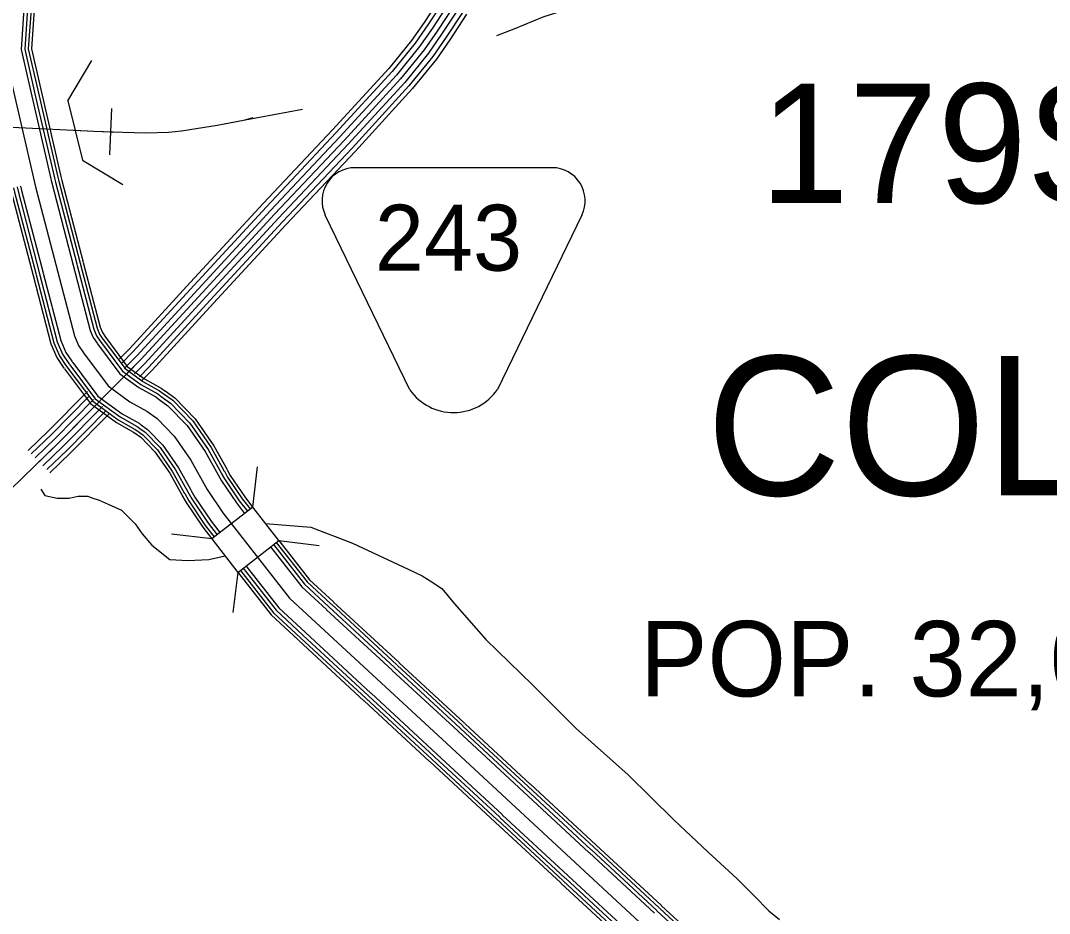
# Model space of a CAD drawing. Extents: x 1551132 to 1791609, y 378168 to 563823.
# Drawn here: x 1650778 to 1656540, y 461509 to 466513 of the extents above; entities that cross this region are included whole.
import ezdxf

# ---------------------------------------------------------------- set-up
doc = ezdxf.new("R2010")
doc.units = 0
for name, color, linetype in [('DESIGN - CENTERLINE - Proposed Curve Text', 7, 'Continuous'), ('DESIGN - CONTOURS - Intermediate with optional Text', 7, 'Continuous'), ('DESIGN - ROW - Easement Linework and Patterning', 7, 'Continuous'), ('DESIGN - ROW - Right-of-Way Linework', 7, 'Continuous'), ('DESIGN - TRANSPORTATION - Shoulder Lines', 7, 'Continuous'), ('DESIGN - TRANSPORTATION - Text', 7, 'Continuous'), ('SURVEY - CENTERLINE - Preliminary Text', 7, 'Continuous'), ('SURVEY - CONTROL with Text', 7, 'Continuous'), ('SURVEY - DRAINAGE - Storm Sewer', 7, 'Continuous'), ('SURVEY - VEGETATION - Features with Text', 7, 'Continuous')]:
    doc.layers.add(name, color=color, linetype=linetype)

msp = doc.modelspace()

# ---------------------------------------------------------------- linework, layer by layer
at = {"layer": 'DESIGN - CENTERLINE - Proposed Curve Text'}
msp.add_line((1651042.093, 466063.731), (1651125.143, 465730.754), dxfattribs=at)
for points in [[(1651042.093, 466063.731), (1651178.014, 466290.07)], [(1651125.143, 465730.754), (1651351.474, 465594.758)]]:
    msp.add_lwpolyline(points, dxfattribs=at)
at = {"layer": 'DESIGN - CONTOURS - Intermediate with optional Text'}
for points in [[(1653444.734, 466430.145), (1653542.298, 466466.021), (1653704.603, 466533.298), (1653886.857, 466592.45), (1654177.192, 466673.069), (1654359.396, 466722.203), (1654595.532, 466761.021), (1654781.636, 466792.097), (1654957.69, 466813.198), (1656351.474, 466789.923)], [(1653444.734, 466430.145), (1653542.298, 466466.021), (1653704.603, 466533.298), (1653886.857, 466592.45), (1654068.694, 466642.943)]]:
    msp.add_lwpolyline(points, dxfattribs=at)
at = {"layer": 'DESIGN - ROW - Easement Linework and Patterning'}
for p, q in [((1653755.276, 465688.639), (1652650.902, 465688.615)), ((1652959.025, 464442.838), (1652484.539, 465423.333)), ((1653921.6, 465423.364), (1653448.573, 464445.748))]:
    msp.add_line(p, q, dxfattribs=at)
for centre, radius, start, end in [((1652650.897, 465503.815), 184.803, 90.0012222, 205.8236111), ((1653755.262, 465503.838), 184.803, 334.1799306, 90.0012222), ((1653202.784, 464614.39), 298.079, 215.1370639, 325.5451361)]:
    msp.add_arc(centre, radius, start, end, dxfattribs=at)
at = {"layer": 'DESIGN - TRANSPORTATION - Shoulder Lines'}
msp.add_line((1651277.418, 465759.843), (1651288.467, 466019.608), dxfattribs=at)
for points in [[(1651938.81, 465937.915), (1652036.033, 465957.365), (1652357.101, 466016.775)], [(1650730.23, 465916.255), (1651187.961, 465893.763), (1651349.874, 465886.88), (1651477.821, 465884.197), (1651605.793, 465887.513), (1651642.992, 465890.622), (1651678.992, 465894.397), (1651726.607, 465901.947), (1651879.912, 465926.131), (1652036.033, 465957.365), (1652079.89, 465970.324)], [(1651080.906, 465899.022), (1651187.961, 465893.763), (1651282.942, 465889.722)], [(1651282.942, 465889.722), (1651349.874, 465886.88), (1651477.821, 465884.197), (1651605.793, 465887.513), (1651642.992, 465890.622), (1651678.992, 465894.397), (1651726.607, 465901.947), (1651879.912, 465926.131), (1651938.81, 465937.915)]]:
    msp.add_lwpolyline(points, dxfattribs=at)
at = {"layer": 'DESIGN - TRANSPORTATION - Text'}
for points in [[(1650891.367, 463887.144), (1650914.275, 463851.443), (1650983.69, 463836.885), (1651049.755, 463836.885), (1651100.137, 463846.96), (1651155.003, 463846.96), (1651177.394, 463839.118), (1651218.968, 463824.626), (1651268.725, 463802.126), (1651342.373, 463769.391), (1651419.255, 463691.814), (1651458.17, 463637.305), (1651512.653, 463572.411), (1651613.833, 463491.943), (1651715.014, 463486.751), (1651831.762, 463491.943), (1651923.359, 463512.585)], [(1652150.438, 463693.99), (1652404.065, 463673.431), (1652636.501, 463584.979), (1652948.76, 463438.275), (1653026.475, 463400.491), (1653072.199, 463374.024), (1653137.739, 463329.348), (1653208.904, 463244.554), (1653382.933, 463044.624), (1653644.394, 462789.8), (1653889.963, 462545.136), (1654181.364, 462286.021), (1654436.841, 462033.256), (1654629.045, 461853.185), (1654789.566, 461705.464), (1654888.58, 461606.395), (1654969.762, 461523.51), (1655029.269, 461474.884)]]:
    msp.add_lwpolyline(points, dxfattribs=at)
at = {"layer": 'SURVEY - CENTERLINE - Preliminary Text'}
for points in [[(1650796.363, 466578.848), (1650780.496, 466350.683), (1650835.228, 466113.594)], [(1650816.662, 466578.348), (1650800.946, 466352.292), (1650854.794, 466119.036)], [(1650836.612, 466576.964), (1650821.104, 466353.883), (1650874.277, 466123.536)], [(1650854.07, 466575.748), (1650838.737, 466355.275), (1650891.327, 466127.478)], [(1650686.073, 466343.233), (1650862.069, 465580.805), (1651079.322, 464746.05), (1651102.713, 464691.624), (1651130.329, 464650.373), (1651268.067, 464466.31), (1651390.039, 464377.057), (1651484.712, 464324.239), (1651542.286, 464282.955), (1651638.258, 464184.744), (1651731.781, 464048.891), (1651823.145, 463884.953), (1651910.643, 463754.875), (1652283.526, 463276.787), (1653164.696, 462461.442), (1654449.799, 461269.803)], [(1650854.994, 466118.152), (1650967.458, 465630.948)], [(1650874.477, 466122.652), (1650986.941, 465635.448)], [(1650891.527, 466126.586), (1651003.991, 465639.382)], [(1650835.436, 466112.702), (1650947.9, 465625.506)], [(1650948.1, 465624.623), (1650953.058, 465603.147), (1651072.789, 465143.102)], [(1650967.666, 465630.048), (1650972.758, 465607.972), (1651092.188, 465149.086)], [(1650987.158, 465634.548), (1650992.182, 465612.739), (1651111.546, 465154.119)], [(1651004.207, 465638.482), (1651009.182, 465616.914), (1651128.479, 465158.527)], [(1650721.839, 465572.388), (1650727.522, 465547.771), (1650848.061, 465084.609)], [(1650738.888, 465576.321), (1650744.522, 465551.946), (1650864.994, 465089.017)], [(1650758.38, 465580.822), (1650763.946, 465556.713), (1650884.351, 465094.051)], [(1650778.138, 465585.38), (1650783.646, 465561.546), (1650903.976, 465099.159)], [(1651073.022, 465142.219), (1651168.195, 464776.518), (1651185.369, 464736.558), (1651206.81, 464704.524), (1651209.035, 464701.557)], [(1651092.413, 465148.21), (1651187.436, 464783.118), (1651203.26, 464746.292), (1651223.343, 464716.299), (1651224.66, 464714.533)], [(1651111.771, 465153.244), (1651206.41, 464789.626), (1651220.91, 464755.884), (1651239.668, 464727.866), (1651240.668, 464726.533)], [(1651128.704, 465157.652), (1651223.01, 464795.318), (1651236.351, 464764.276), (1651253.943, 464737.992), (1651254.668, 464737.025)], [(1650848.294, 465083.725), (1650947.9, 464700.99), (1650980.491, 464625.172), (1651017.223, 464570.295), (1651023.073, 464562.479)], [(1650865.227, 465088.134), (1650964.508, 464706.682), (1650995.924, 464633.572), (1651031.514, 464580.412), (1651037.089, 464572.954)], [(1650884.585, 465093.167), (1650983.474, 464713.191), (1651013.573, 464643.164), (1651047.839, 464591.971), (1651053.106, 464584.937)], [(1650904.209, 465098.276), (1651002.715, 464719.783), (1651031.473, 464652.889), (1651064.405, 464603.696), (1651069.347, 464597.088)], [(1651255.276, 464736.2), (1651375.773, 464575.187), (1651471.962, 464504.802), (1651565.993, 464452.334), (1651586.543, 464437.601)], [(1651209.56, 464700.857), (1651334.682, 464533.653), (1651440.713, 464456.068), (1651534.994, 464403.466), (1651553.619, 464390.108)], [(1651225.252, 464713.733), (1651349.107, 464548.228), (1651451.679, 464473.176), (1651545.869, 464420.625), (1651564.693, 464407.125)], [(1651241.268, 464725.716), (1651363.332, 464562.604), (1651462.496, 464490.044), (1651556.602, 464437.534), (1651576.343, 464423.384)], [(1651023.64, 464561.712), (1651169.561, 464366.732), (1651315.108, 464260.221), (1651410.364, 464207.078), (1651418.297, 464201.394)], [(1651037.656, 464572.204), (1651182.002, 464379.307), (1651324.574, 464274.98), (1651419.755, 464221.878), (1651428.496, 464215.611)], [(1651053.664, 464584.187), (1651196.227, 464393.683), (1651335.39, 464291.847), (1651430.488, 464238.795), (1651440.155, 464231.862)], [(1651069.905, 464596.338), (1651210.643, 464408.266), (1651346.365, 464308.955), (1651441.371, 464255.946), (1651451.971, 464248.346)], [(1651554.352, 464389.583), (1651603.551, 464354.307), (1651710.873, 464244.479), (1651811.454, 464098.367), (1651884.411, 463967.464)], [(1651565.435, 464406.591), (1651616.809, 464369.757), (1651726.59, 464257.413), (1651828.704, 464109.084), (1651901.685, 463978.139)], [(1651577.093, 464422.85), (1651629.892, 464384.991), (1651742.089, 464270.171), (1651845.712, 464119.642), (1651919.152, 463987.881)], [(1651587.285, 464437.067), (1651641.333, 464398.316), (1651755.656, 464281.33), (1651860.595, 464128.884), (1651934.434, 463996.398)], [(1651429.238, 464215.086), (1651463.137, 464190.769), (1651544.452, 464107.567), (1651628.85, 463984.972), (1651696.857, 463862.927)], [(1651440.888, 464231.337), (1651476.22, 464206.003), (1651559.952, 464120.317), (1651645.858, 463995.531), (1651714.331, 463872.669)], [(1651452.713, 464247.821), (1651489.478, 464221.453), (1651575.668, 464133.251), (1651663.108, 464006.248), (1651732.048, 463882.545)], [(1651419.038, 464200.861), (1651451.696, 464177.444), (1651530.886, 464096.408), (1651613.967, 463975.73), (1651681.574, 463854.41)], [(1651919.593, 463987.081), (1651937.434, 463955.072), (1652019.174, 463833.56), (1652064.09, 463775.975)], [(1651934.876, 463995.598), (1651952.359, 463964.238), (1652033.349, 463843.835), (1652077.873, 463786.751)], [(1651884.852, 463966.672), (1651903.069, 463933.988), (1651986.533, 463809.901), (1652032.34, 463751.166)], [(1651902.127, 463977.339), (1651920.368, 463944.605), (1652002.966, 463821.81), (1652048.323, 463763.658)], [(1651714.773, 463871.878), (1651736.956, 463832.068), (1651828.795, 463695.531), (1651878.911, 463631.28)], [(1651732.489, 463881.753), (1651754.255, 463842.685), (1651845.228, 463707.448), (1651894.894, 463643.772)], [(1651682.015, 463853.619), (1651704.965, 463812.443), (1651798.421, 463673.506), (1651849.361, 463608.196)], [(1651697.298, 463862.136), (1651719.889, 463821.601), (1651812.596, 463683.789), (1651863.153, 463618.971)], [(1652210.378, 463588.412), (1652382.482, 463367.748), (1652518.07, 463242.287)], [(1652224.169, 463599.179), (1652395.407, 463379.632), (1652529.953, 463255.129)], [(1652178.637, 463563.603), (1652352.724, 463340.397), (1652491.379, 463212.102)], [(1652194.62, 463576.095), (1652367.707, 463354.164), (1652504.487, 463227.603)], [(1652033.199, 463466.451), (1652033.457, 463466.117)], [(1651987.641, 463430.908), (1651988.875, 463429.333)], [(1651992.758, 463424.349), (1652181.203, 463182.727), (1652333.675, 463041.648)], [(1652009.449, 463431.408), (1652194.128, 463194.61), (1652345.558, 463054.49)], [(1652025.207, 463443.725), (1652208.903, 463208.186), (1652359.141, 463069.174)], [(1652041.182, 463456.209), (1652223.877, 463221.961), (1652372.915, 463084.057)], [(1652518.737, 463241.67), (1652885.728, 462902.086)], [(1652530.62, 463254.512), (1652897.611, 462914.928)], [(1652492.046, 463211.486), (1652859.037, 462871.902)], [(1652505.154, 463226.986), (1652872.145, 462887.403)], [(1652359.807, 463068.557), (1652726.799, 462728.973)], [(1652373.582, 463083.449), (1652740.573, 462743.865)], [(1652334.341, 463041.031), (1652701.332, 462701.448)], [(1652346.224, 463053.873), (1652713.216, 462714.29)], [(1652886.395, 462901.47), (1653253.394, 462561.894)], [(1652898.278, 462914.312), (1653265.277, 462574.736)], [(1652859.704, 462871.285), (1653226.703, 462531.71)], [(1652872.812, 462886.786), (1653239.811, 462547.211)], [(1652727.465, 462728.357), (1653094.465, 462388.781)], [(1652741.24, 462743.24), (1653108.239, 462403.665)], [(1652701.999, 462700.831), (1653068.999, 462361.256)], [(1652713.882, 462713.673), (1653080.882, 462374.098)], [(1653240.595, 462546.486), (1653242.195, 462545.002), (1653607.203, 462206.544)], [(1653254.194, 462561.153), (1653255.794, 462559.669), (1653620.794, 462221.211)], [(1653266.102, 462573.978), (1653267.694, 462572.495), (1653632.694, 462234.044)], [(1653227.537, 462530.935), (1653228.437, 462530.093), (1653594.078, 462191.06)], [(1653081.332, 462373.689), (1653082.34, 462372.748), (1653448.09, 462033.606)], [(1653094.948, 462388.331), (1653095.948, 462387.398), (1653461.689, 462048.273)], [(1653108.764, 462403.19), (1653109.756, 462402.265), (1653475.481, 462063.14)], [(1653069.415, 462360.872), (1653070.44, 462359.922), (1653436.19, 462020.772)], [(1653607.869, 462205.927), (1653974.502, 461865.952)], [(1653621.469, 462220.594), (1653988.102, 461880.619)], [(1653633.36, 462233.428), (1653999.993, 461893.452)], [(1653594.745, 462190.443), (1653961.377, 461850.468)], [(1653448.756, 462032.989), (1653815.389, 461693.014)], [(1653462.356, 462047.656), (1653828.989, 461707.681)], [(1653476.139, 462062.531), (1653842.772, 461722.556)], [(1653436.856, 462020.155), (1653803.489, 461680.18)], [(1653975.169, 461865.335), (1654341.802, 461525.368)], [(1653988.76, 461880.002), (1654355.393, 461540.035)], [(1654000.66, 461892.836), (1654367.293, 461552.869)], [(1653962.044, 461849.851), (1654328.677, 461509.884)], [(1653804.156, 461679.563), (1654170.789, 461339.596)], [(1653816.056, 461692.397), (1654182.689, 461352.43)], [(1653829.655, 461707.064), (1654196.288, 461367.097)], [(1653843.447, 461721.931), (1654210.08, 461381.964)], [(1654342.468, 461524.751), (1654526.772, 461353.855), (1654710.126, 461187.984)], [(1654356.06, 461539.418), (1654540.28, 461368.606), (1654723.542, 461202.818)], [(1654367.959, 461552.252), (1654552.097, 461381.506), (1654735.276, 461215.793)]]:
    msp.add_lwpolyline(points, dxfattribs=at)
at = {"layer": 'SURVEY - CONTROL with Text'}
for points in [[(1653138.166, 466655.484), (1653037.777, 466503.047), (1652967.47, 466401.061), (1652840.023, 466244.457), (1652525.455, 465900.573), (1652136.339, 465486.912), (1651730.532, 465046.792), (1651388.631, 464673.84), (1651332.766, 464617.272)], [(1653158.54, 466639.659), (1653059.101, 466488.671), (1652988.061, 466385.627), (1652859.497, 466227.648), (1652544.305, 465883.08), (1652155.163, 465469.386), (1651749.464, 465029.391), (1651407.264, 464656.115), (1651343.274, 464591.321)], [(1653207.656, 466601.516), (1653110.517, 466454.021), (1653037.701, 466348.401), (1652906.454, 466187.122), (1652589.762, 465840.913), (1652200.529, 465427.127), (1651795.105, 464987.423), (1651452.188, 464613.363), (1650994.565, 464149.993), (1650647.948, 463816.001)], [(1653183.098, 466620.592), (1653084.809, 466471.346), (1653012.877, 466367.01), (1652882.98, 466207.389), (1652567.037, 465861.997), (1652177.846, 465448.252), (1651772.289, 465008.407), (1651429.73, 464634.739), (1651358.14, 464562.245)], [(1653207.656, 466601.516), (1653110.517, 466454.021), (1653037.701, 466348.401), (1652906.454, 466187.122), (1652589.762, 465840.913), (1652200.529, 465427.127), (1651795.105, 464987.423), (1651452.188, 464613.363), (1651375.306, 464535.511)], [(1653232.214, 466582.441), (1653136.224, 466436.695), (1653062.526, 466329.792), (1652929.929, 466166.855), (1652612.486, 465819.829), (1652223.212, 465406.001), (1651817.921, 464966.439), (1651474.646, 464591.988), (1651416.105, 464532.711)], [(1653256.771, 466563.374), (1653161.932, 466419.37), (1653087.342, 466311.175), (1652953.412, 466146.596), (1652635.219, 465798.745), (1652245.895, 465384.867), (1651840.746, 464945.456), (1651497.112, 464570.612), (1651443.955, 464516.794)], [(1653276.354, 466548.165), (1653182.431, 466405.553), (1653107.133, 466296.341), (1652972.128, 466130.437), (1652653.335, 465781.936), (1652263.986, 465368.025), (1651858.937, 464928.73), (1651515.02, 464553.57), (1651453.771, 464491.552)], [(1651152.603, 464434.842), (1650932.925, 464212.403), (1650820.352, 464103.933)], [(1651162.461, 464408.241), (1650950.991, 464194.111), (1650838.21, 464085.433)], [(1651187.369, 464389.332), (1650972.782, 464172.052), (1650859.751, 464063.132)], [(1651201.619, 464359.648), (1650994.565, 464149.993), (1650881.276, 464040.832)], [(1651236.543, 464350.89), (1651016.348, 464127.934), (1650902.809, 464018.531)], [(1651253.734, 464324.181), (1651038.139, 464105.875), (1650924.35, 463996.23)], [(1651277.7, 464313.272), (1651055.505, 464088.291), (1650941.516, 463978.455)]]:
    msp.add_lwpolyline(points, dxfattribs=at)
at = {"layer": 'SURVEY - DRAINAGE - Storm Sewer'}
for p, q in [((1652077.931, 463786.792), (1652105.614, 464012.223)), ((1651848.928, 463607.862), (1651623.508, 463635.546)), ((1652224.377, 463599.346), (1652449.797, 463571.662)), ((1651995.208, 463420.624), (1651967.525, 463195.193))]:
    msp.add_line(p, q, dxfattribs=at)
msp.add_lwpolyline([(1651995.374, 463420.416), (1652224.377, 463599.346), (1652077.931, 463786.792), (1651848.928, 463607.862)], close=True, dxfattribs=at)

# ---------------------------------------------------------------- texts
at = {"layer": 'DESIGN - ROW - Easement Linework and Patterning'}
msp.add_text('243', height=369.6051, rotation=0.0012222, dxfattribs=at).set_placement((1652762.283, 465111.243))
at = {"layer": 'DESIGN - ROW - Right-of-Way Linework'}
msp.add_text('179SW', height=669.9843, rotation=0.0000306, dxfattribs=at).set_placement((1654918.84, 465490.171))
at = {"layer": 'SURVEY - VEGETATION - Features with Text'}
for s, height, p in [('COLUMBIA', 779.9817, (1654619.488, 463852.47)), ('POP. 32,043 (EST.)', 422.99006, (1654247.896, 462725.449))]:
    msp.add_text(s, height=height, rotation=0.0000306, dxfattribs=at).set_placement(p)

doc.saveas('drawing.dxf')
